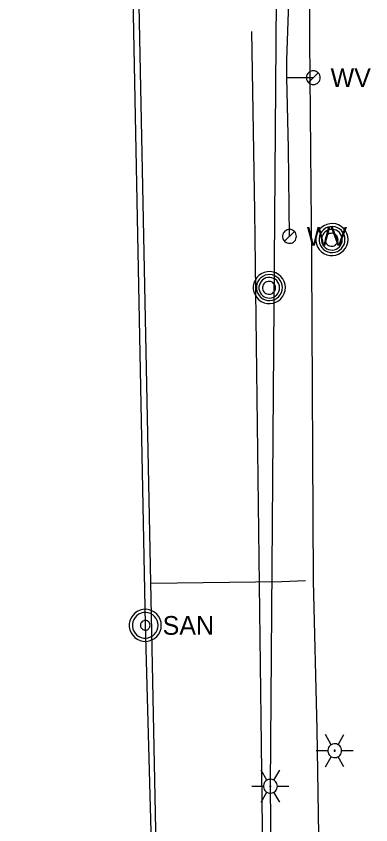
# Model space of a CAD drawing. Extents: x 600849 to 606371, y 330010 to 403088.
# Drawn here: x 605014.3 to 605087.2, y 332049.2 to 332215.4 of the extents above; entities that cross this region are included whole.
import ezdxf

# ---------------------------------------------------------------- set-up
doc = ezdxf.new("R2010")
doc.units = 0
for name, color, linetype in [('E_LTG', 7, 'Continuous'), ('E_UTL_E_UG', 7, 'Continuous'), ('E_UTL_G_UG', 7, 'Continuous'), ('E_UTL_MH', 7, 'Continuous'), ('E_UTL_SAN', 7, 'Continuous'), ('E_UTL_SAN_UG', 7, 'Continuous'), ('E_UTL_W', 7, 'Continuous'), ('E_UTL_W_UG', 7, 'Continuous')]:
    doc.layers.add(name, color=color, linetype=linetype)

msp = doc.modelspace()

# ---------------------------------------------------------------- linework, layer by layer
at = {"layer": 'E_LTG'}
for points in [[(605079.09, 332065.65), (605077.89, 332067.72)], [(605080.51, 332065.65), (605081.71, 332067.72)], [(605081.23, 332064.42), (605081.2, 332064.69), (605081.13, 332064.95), (605081, 332065.19), (605080.83, 332065.4), (605080.63, 332065.58), (605080.39, 332065.72), (605080.14, 332065.8), (605079.87, 332065.84), (605079.6, 332065.83), (605079.33, 332065.77), (605079.09, 332065.65), (605078.86, 332065.5), (605078.68, 332065.3), (605078.53, 332065.07), (605078.43, 332064.82), (605078.38, 332064.55), (605078.38, 332064.28), (605078.43, 332064.01), (605078.53, 332063.76), (605078.68, 332063.53), (605078.86, 332063.34), (605079.09, 332063.18), (605079.33, 332063.07), (605079.6, 332063), (605079.87, 332062.99), (605080.14, 332063.03), (605080.39, 332063.12), (605080.63, 332063.25), (605080.83, 332063.43), (605081, 332063.64), (605081.13, 332063.88), (605081.2, 332064.15), (605081.23, 332064.42)], [(605081.23, 332064.42), (605081.2, 332064.69), (605081.13, 332064.95), (605081, 332065.19), (605080.83, 332065.4), (605080.63, 332065.58), (605080.39, 332065.72), (605080.14, 332065.8), (605079.87, 332065.84), (605079.6, 332065.83), (605079.33, 332065.77), (605079.09, 332065.65), (605078.86, 332065.5), (605078.68, 332065.3), (605078.53, 332065.07), (605078.43, 332064.82), (605078.38, 332064.55), (605078.38, 332064.28), (605078.43, 332064.01), (605078.53, 332063.76), (605078.68, 332063.53), (605078.86, 332063.34), (605079.09, 332063.18), (605079.33, 332063.07), (605079.6, 332063), (605079.87, 332062.99), (605080.14, 332063.03), (605080.39, 332063.12), (605080.63, 332063.25), (605080.83, 332063.43), (605081, 332063.64), (605081.13, 332063.88), (605081.2, 332064.15), (605081.23, 332064.42)], [(605081.23, 332064.42), (605081.2, 332064.69), (605081.13, 332064.95), (605081, 332065.19), (605080.83, 332065.4), (605080.63, 332065.58), (605080.39, 332065.72), (605080.14, 332065.8), (605079.87, 332065.84), (605079.6, 332065.83), (605079.33, 332065.77), (605079.09, 332065.65), (605078.86, 332065.5), (605078.68, 332065.3), (605078.53, 332065.07), (605078.43, 332064.82), (605078.38, 332064.55), (605078.38, 332064.28), (605078.43, 332064.01), (605078.53, 332063.76), (605078.68, 332063.53), (605078.86, 332063.34), (605079.09, 332063.18), (605079.33, 332063.07), (605079.6, 332063), (605079.87, 332062.99), (605080.14, 332063.03), (605080.39, 332063.12), (605080.63, 332063.25), (605080.83, 332063.43), (605081, 332063.64), (605081.13, 332063.88), (605081.2, 332064.15), (605081.23, 332064.42)], [(605075.99, 332064.42), (605078.37, 332064.42)], [(605079.92, 332064.42), (605079.92, 332064.44), (605079.91, 332064.46), (605079.9, 332064.48), (605079.89, 332064.5), (605079.87, 332064.51), (605079.85, 332064.52), (605079.83, 332064.53), (605079.81, 332064.53), (605079.78, 332064.53), (605079.76, 332064.53), (605079.74, 332064.52), (605079.72, 332064.51), (605079.71, 332064.49), (605079.69, 332064.47), (605079.69, 332064.45), (605079.68, 332064.43), (605079.68, 332064.4), (605079.69, 332064.38), (605079.69, 332064.36), (605079.71, 332064.34), (605079.72, 332064.33), (605079.74, 332064.31), (605079.76, 332064.3), (605079.78, 332064.3), (605079.81, 332064.3), (605079.83, 332064.3), (605079.85, 332064.31), (605079.87, 332064.32), (605079.89, 332064.33), (605079.9, 332064.35), (605079.91, 332064.37), (605079.92, 332064.39), (605079.92, 332064.42)], [(605081.23, 332064.42), (605083.61, 332064.42)], [(605077.89, 332061.12), (605079.09, 332063.18)], [(605081.71, 332061.12), (605080.51, 332063.18)], [(605065.87, 332058.34), (605064.67, 332060.41)], [(605067.29, 332058.34), (605068.49, 332060.41)], [(605062.77, 332057.11), (605065.15, 332057.11)], [(605068.01, 332057.11), (605067.98, 332057.38), (605067.91, 332057.64), (605067.78, 332057.88), (605067.61, 332058.09), (605067.41, 332058.27), (605067.17, 332058.41), (605066.92, 332058.49), (605066.65, 332058.53), (605066.38, 332058.52), (605066.11, 332058.46), (605065.87, 332058.34), (605065.64, 332058.19), (605065.46, 332057.99), (605065.31, 332057.76), (605065.21, 332057.51), (605065.16, 332057.24), (605065.16, 332056.97), (605065.21, 332056.7), (605065.31, 332056.45), (605065.46, 332056.22), (605065.64, 332056.03), (605065.87, 332055.87), (605066.11, 332055.76), (605066.38, 332055.69), (605066.65, 332055.68), (605066.92, 332055.72), (605067.17, 332055.81), (605067.41, 332055.94), (605067.61, 332056.12), (605067.78, 332056.33), (605067.91, 332056.57), (605067.98, 332056.84), (605068.01, 332057.11)], [(605068.01, 332057.11), (605067.98, 332057.38), (605067.91, 332057.64), (605067.78, 332057.88), (605067.61, 332058.09), (605067.41, 332058.27), (605067.17, 332058.41), (605066.92, 332058.49), (605066.65, 332058.53), (605066.38, 332058.52), (605066.11, 332058.46), (605065.87, 332058.34), (605065.64, 332058.19), (605065.46, 332057.99), (605065.31, 332057.76), (605065.21, 332057.51), (605065.16, 332057.24), (605065.16, 332056.97), (605065.21, 332056.7), (605065.31, 332056.45), (605065.46, 332056.22), (605065.64, 332056.03), (605065.87, 332055.87), (605066.11, 332055.76), (605066.38, 332055.69), (605066.65, 332055.68), (605066.92, 332055.72), (605067.17, 332055.81), (605067.41, 332055.94), (605067.61, 332056.12), (605067.78, 332056.33), (605067.91, 332056.57), (605067.98, 332056.84), (605068.01, 332057.11)], [(605068.01, 332057.11), (605067.98, 332057.38), (605067.91, 332057.64), (605067.78, 332057.88), (605067.61, 332058.09), (605067.41, 332058.27), (605067.17, 332058.41), (605066.92, 332058.49), (605066.65, 332058.53), (605066.38, 332058.52), (605066.11, 332058.46), (605065.87, 332058.34), (605065.64, 332058.19), (605065.46, 332057.99), (605065.31, 332057.76), (605065.21, 332057.51), (605065.16, 332057.24), (605065.16, 332056.97), (605065.21, 332056.7), (605065.31, 332056.45), (605065.46, 332056.22), (605065.64, 332056.03), (605065.87, 332055.87), (605066.11, 332055.76), (605066.38, 332055.69), (605066.65, 332055.68), (605066.92, 332055.72), (605067.17, 332055.81), (605067.41, 332055.94), (605067.61, 332056.12), (605067.78, 332056.33), (605067.91, 332056.57), (605067.98, 332056.84), (605068.01, 332057.11)], [(605066.7, 332057.11), (605066.7, 332057.13), (605066.69, 332057.15), (605066.68, 332057.17), (605066.67, 332057.19), (605066.65, 332057.2), (605066.63, 332057.21), (605066.61, 332057.22), (605066.59, 332057.22), (605066.56, 332057.22), (605066.54, 332057.22), (605066.52, 332057.21), (605066.5, 332057.2), (605066.49, 332057.18), (605066.47, 332057.16), (605066.47, 332057.14), (605066.46, 332057.12), (605066.46, 332057.09), (605066.47, 332057.07), (605066.47, 332057.05), (605066.49, 332057.03), (605066.5, 332057.02), (605066.52, 332057), (605066.54, 332056.99), (605066.56, 332056.99), (605066.59, 332056.99), (605066.61, 332056.99), (605066.63, 332057), (605066.65, 332057.01), (605066.67, 332057.02), (605066.68, 332057.04), (605066.69, 332057.06), (605066.7, 332057.08), (605066.7, 332057.11)], [(605068.01, 332057.11), (605070.39, 332057.11)], [(605064.67, 332053.81), (605065.87, 332055.87)], [(605068.49, 332053.81), (605067.29, 332055.87)]]:
    msp.add_lwpolyline(points, dxfattribs=at)
at = {"layer": 'E_UTL_E_UG'}
for points in [[(605060.47, 331707.24), (605067.75, 331788.52), (605068.77, 331809.24), (605068.42, 331863), (605066.58, 332057.11), (605069.29, 332407.59)], [(605038.2, 331558.64), (605053.97, 331665.58), (605054.16, 331675.48), (605057.33, 331710.76), (605063.33, 331779.39), (605064.89, 331811.56), (605066.7, 331922.92), (605066.28, 331973.16), (605065.35, 332014.58), (605064.76, 332065.68), (605063.4, 332175.3), (605062.74, 332212.21)]]:
    msp.add_lwpolyline(points, dxfattribs=at)
at = {"layer": 'E_UTL_G_UG'}
msp.add_lwpolyline([(605030.78, 331483.16), (605036.41, 331510.46), (605041, 331526.42), (605043.91, 331546.77), (605047.79, 331567.91), (605052.35, 331587.01), (605059.28, 331633.75), (605064.76, 331677.5), (605068.49, 331707.7), (605074.22, 331781.45), (605075.46, 331809.71), (605078.06, 331885.79), (605077.96, 331921.74), (605077.56, 331972.3), (605077.08, 332012.55), (605076.17, 332068.78), (605075.45, 332099.34), (605075.08, 332165.21), (605074.66, 332210.44), (605074.75, 332235.8)], dxfattribs=at)
at = {"layer": 'E_UTL_MH'}
for points in [[(605082.54, 332169.45), (605082.48, 332170.07), (605082.3, 332170.67), (605082.01, 332171.23), (605081.62, 332171.72), (605081.15, 332172.13), (605080.61, 332172.45), (605080.01, 332172.65), (605079.39, 332172.74), (605078.77, 332172.71), (605078.16, 332172.56), (605077.59, 332172.3), (605077.07, 332171.94), (605076.64, 332171.49), (605076.3, 332170.96), (605076.07, 332170.38), (605075.95, 332169.76), (605075.95, 332169.13), (605076.07, 332168.52), (605076.3, 332167.93), (605076.64, 332167.41), (605077.07, 332166.95), (605077.59, 332166.59), (605078.16, 332166.33), (605078.77, 332166.18), (605079.39, 332166.15), (605080.01, 332166.24), (605080.61, 332166.44), (605081.15, 332166.76), (605081.62, 332167.17), (605082.01, 332167.66), (605082.3, 332168.22), (605082.48, 332168.82), (605082.54, 332169.45)], [(605081.92, 332169.44), (605081.87, 332169.95), (605081.73, 332170.44), (605081.5, 332170.89), (605081.18, 332171.29), (605080.8, 332171.62), (605080.36, 332171.88), (605079.87, 332172.04), (605079.37, 332172.12), (605078.86, 332172.09), (605078.37, 332171.97), (605077.9, 332171.76), (605077.49, 332171.46), (605077.14, 332171.1), (605076.86, 332170.67), (605076.68, 332170.2), (605076.58, 332169.7), (605076.58, 332169.19), (605076.68, 332168.69), (605076.86, 332168.21), (605077.14, 332167.79), (605077.49, 332167.42), (605077.9, 332167.12), (605078.37, 332166.91), (605078.86, 332166.79), (605079.37, 332166.77), (605079.87, 332166.84), (605080.36, 332167.01), (605080.8, 332167.26), (605081.18, 332167.59), (605081.5, 332167.99), (605081.73, 332168.45), (605081.87, 332168.93), (605081.92, 332169.44)], [(605081.36, 332169.41), (605081.32, 332169.82), (605081.2, 332170.2), (605081.02, 332170.56), (605080.77, 332170.88), (605080.46, 332171.15), (605080.11, 332171.35), (605079.73, 332171.48), (605079.33, 332171.54), (605078.92, 332171.52), (605078.53, 332171.42), (605078.16, 332171.26), (605077.83, 332171.02), (605077.55, 332170.73), (605077.34, 332170.39), (605077.19, 332170.01), (605077.11, 332169.62), (605077.11, 332169.21), (605077.19, 332168.81), (605077.34, 332168.44), (605077.55, 332168.1), (605077.83, 332167.8), (605078.16, 332167.57), (605078.53, 332167.4), (605078.92, 332167.31), (605079.33, 332167.29), (605079.73, 332167.34), (605080.11, 332167.48), (605080.46, 332167.68), (605080.77, 332167.94), (605081.02, 332168.26), (605081.2, 332168.62), (605081.32, 332169.01), (605081.36, 332169.41)], [(605080.5, 332169.4), (605080.48, 332169.65), (605080.41, 332169.89), (605080.29, 332170.12), (605080.13, 332170.32), (605079.94, 332170.48), (605079.72, 332170.61), (605079.48, 332170.69), (605079.23, 332170.73), (605078.98, 332170.72), (605078.73, 332170.66), (605078.5, 332170.55), (605078.3, 332170.4), (605078.12, 332170.22), (605077.99, 332170.01), (605077.89, 332169.77), (605077.84, 332169.52), (605077.84, 332169.27), (605077.89, 332169.02), (605077.99, 332168.79), (605078.12, 332168.57), (605078.3, 332168.39), (605078.5, 332168.24), (605078.73, 332168.14), (605078.98, 332168.08), (605079.23, 332168.07), (605079.48, 332168.1), (605079.72, 332168.19), (605079.94, 332168.31), (605080.13, 332168.48), (605080.29, 332168.68), (605080.41, 332168.9), (605080.48, 332169.15), (605080.5, 332169.4)], [(605069.66, 332159.58), (605069.6, 332160.2), (605069.42, 332160.8), (605069.13, 332161.36), (605068.74, 332161.85), (605068.27, 332162.26), (605067.73, 332162.58), (605067.13, 332162.78), (605066.51, 332162.87), (605065.89, 332162.84), (605065.28, 332162.69), (605064.71, 332162.43), (605064.19, 332162.07), (605063.76, 332161.62), (605063.42, 332161.09), (605063.19, 332160.51), (605063.07, 332159.89), (605063.07, 332159.26), (605063.19, 332158.65), (605063.42, 332158.06), (605063.76, 332157.54), (605064.19, 332157.08), (605064.71, 332156.72), (605065.28, 332156.46), (605065.89, 332156.31), (605066.51, 332156.28), (605067.13, 332156.37), (605067.73, 332156.57), (605068.27, 332156.89), (605068.74, 332157.3), (605069.13, 332157.79), (605069.42, 332158.35), (605069.6, 332158.95), (605069.66, 332159.58)], [(605069.04, 332159.57), (605068.99, 332160.08), (605068.85, 332160.57), (605068.62, 332161.02), (605068.3, 332161.42), (605067.92, 332161.75), (605067.48, 332162.01), (605066.99, 332162.17), (605066.49, 332162.25), (605065.98, 332162.22), (605065.49, 332162.1), (605065.02, 332161.89), (605064.61, 332161.59), (605064.26, 332161.23), (605063.98, 332160.8), (605063.8, 332160.33), (605063.7, 332159.83), (605063.7, 332159.32), (605063.8, 332158.82), (605063.98, 332158.34), (605064.26, 332157.92), (605064.61, 332157.55), (605065.02, 332157.25), (605065.49, 332157.04), (605065.98, 332156.92), (605066.49, 332156.9), (605066.99, 332156.97), (605067.48, 332157.14), (605067.92, 332157.39), (605068.3, 332157.72), (605068.62, 332158.12), (605068.85, 332158.58), (605068.99, 332159.06), (605069.04, 332159.57)], [(605068.48, 332159.54), (605068.44, 332159.95), (605068.32, 332160.33), (605068.14, 332160.69), (605067.89, 332161.01), (605067.58, 332161.28), (605067.23, 332161.48), (605066.85, 332161.61), (605066.45, 332161.67), (605066.04, 332161.65), (605065.65, 332161.55), (605065.28, 332161.39), (605064.95, 332161.15), (605064.67, 332160.86), (605064.46, 332160.52), (605064.31, 332160.14), (605064.23, 332159.75), (605064.23, 332159.34), (605064.31, 332158.94), (605064.46, 332158.57), (605064.67, 332158.23), (605064.95, 332157.93), (605065.28, 332157.7), (605065.65, 332157.53), (605066.04, 332157.44), (605066.45, 332157.42), (605066.85, 332157.47), (605067.23, 332157.61), (605067.58, 332157.81), (605067.89, 332158.07), (605068.14, 332158.39), (605068.32, 332158.75), (605068.44, 332159.14), (605068.48, 332159.54)], [(605067.62, 332159.53), (605067.6, 332159.78), (605067.53, 332160.02), (605067.41, 332160.25), (605067.25, 332160.45), (605067.06, 332160.61), (605066.84, 332160.74), (605066.6, 332160.82), (605066.35, 332160.86), (605066.1, 332160.85), (605065.85, 332160.79), (605065.62, 332160.68), (605065.42, 332160.53), (605065.24, 332160.35), (605065.11, 332160.14), (605065.01, 332159.9), (605064.96, 332159.65), (605064.96, 332159.4), (605065.01, 332159.15), (605065.11, 332158.92), (605065.24, 332158.7), (605065.42, 332158.52), (605065.62, 332158.37), (605065.85, 332158.27), (605066.1, 332158.21), (605066.35, 332158.2), (605066.6, 332158.23), (605066.84, 332158.32), (605067.06, 332158.44), (605067.25, 332158.61), (605067.41, 332158.81), (605067.53, 332159.03), (605067.6, 332159.28), (605067.62, 332159.53)]]:
    msp.add_lwpolyline(points, dxfattribs=at)
at = {"layer": 'E_UTL_SAN'}
for points in [[(605044.15, 332090.18), (605044.09, 332090.8), (605043.92, 332091.4), (605043.63, 332091.96), (605043.24, 332092.45), (605042.77, 332092.87), (605042.22, 332093.18), (605041.63, 332093.38), (605041.01, 332093.47), (605040.38, 332093.44), (605039.77, 332093.3), (605039.2, 332093.03), (605038.69, 332092.67), (605038.26, 332092.22), (605037.92, 332091.69), (605037.69, 332091.11), (605037.57, 332090.49), (605037.57, 332089.86), (605037.69, 332089.25), (605037.92, 332088.66), (605038.26, 332088.14), (605038.69, 332087.68), (605039.2, 332087.32), (605039.77, 332087.06), (605040.38, 332086.91), (605041.01, 332086.88), (605041.63, 332086.97), (605042.22, 332087.18), (605042.77, 332087.49), (605043.24, 332087.9), (605043.63, 332088.39), (605043.92, 332088.95), (605044.09, 332089.55), (605044.15, 332090.18)], [(605043.49, 332090.18), (605043.44, 332090.68), (605043.3, 332091.16), (605043.07, 332091.6), (605042.76, 332092), (605042.38, 332092.33), (605041.95, 332092.58), (605041.47, 332092.74), (605040.98, 332092.81), (605040.48, 332092.79), (605039.99, 332092.67), (605039.53, 332092.46), (605039.12, 332092.17), (605038.78, 332091.81), (605038.51, 332091.39), (605038.32, 332090.92), (605038.22, 332090.43), (605038.22, 332089.93), (605038.32, 332089.43), (605038.51, 332088.97), (605038.78, 332088.55), (605039.12, 332088.18), (605039.53, 332087.89), (605039.99, 332087.68), (605040.48, 332087.56), (605040.98, 332087.54), (605041.47, 332087.61), (605041.95, 332087.78), (605042.38, 332088.03), (605042.76, 332088.36), (605043.07, 332088.75), (605043.3, 332089.2), (605043.44, 332089.68), (605043.49, 332090.18)], [(605041.84, 332090.18), (605041.82, 332090.36), (605041.77, 332090.54), (605041.68, 332090.71), (605041.57, 332090.86), (605041.43, 332090.98), (605041.26, 332091.08), (605041.08, 332091.14), (605040.9, 332091.17), (605040.71, 332091.16), (605040.53, 332091.11), (605040.36, 332091.03), (605040.2, 332090.93), (605040.07, 332090.79), (605039.97, 332090.63), (605039.9, 332090.46), (605039.87, 332090.27), (605039.87, 332090.08), (605039.9, 332089.9), (605039.97, 332089.72), (605040.07, 332089.56), (605040.2, 332089.43), (605040.36, 332089.32), (605040.53, 332089.24), (605040.71, 332089.2), (605040.9, 332089.19), (605041.08, 332089.21), (605041.26, 332089.28), (605041.43, 332089.37), (605041.57, 332089.49), (605041.68, 332089.64), (605041.77, 332089.81), (605041.82, 332089.99), (605041.84, 332090.18)]]:
    msp.add_lwpolyline(points, dxfattribs=at)
at = {"layer": 'E_UTL_SAN_UG'}
for p, q in [((605040.9, 332090.37), (605035.68, 332357.68)), ((605048.95, 331795.33), (605040.9, 332090.37))]:
    msp.add_line(p, q, dxfattribs=at)
at = {"layer": 'E_UTL_W'}
for points in [[(605076.83, 332202.72), (605076.8, 332202.99), (605076.72, 332203.25), (605076.6, 332203.49), (605076.43, 332203.7), (605076.23, 332203.88), (605075.99, 332204.01), (605075.74, 332204.1), (605075.47, 332204.14), (605075.2, 332204.13), (605074.93, 332204.06), (605074.69, 332203.95), (605074.47, 332203.79), (605074.28, 332203.6), (605074.13, 332203.37), (605074.03, 332203.12), (605073.98, 332202.85), (605073.98, 332202.58), (605074.03, 332202.31), (605074.13, 332202.06), (605074.28, 332201.83), (605074.47, 332201.64), (605074.69, 332201.48), (605074.93, 332201.37), (605075.2, 332201.3), (605075.47, 332201.29), (605075.74, 332201.33), (605075.99, 332201.42), (605076.23, 332201.55), (605076.43, 332201.73), (605076.6, 332201.94), (605076.72, 332202.19), (605076.8, 332202.45), (605076.83, 332202.72)], [(605074.39, 332201.71), (605076.41, 332203.72)], [(605071.94, 332170.11), (605071.91, 332170.38), (605071.83, 332170.64), (605071.71, 332170.88), (605071.54, 332171.09), (605071.34, 332171.27), (605071.1, 332171.4), (605070.85, 332171.49), (605070.58, 332171.53), (605070.31, 332171.52), (605070.04, 332171.45), (605069.8, 332171.34), (605069.58, 332171.18), (605069.39, 332170.99), (605069.24, 332170.76), (605069.14, 332170.51), (605069.09, 332170.24), (605069.09, 332169.97), (605069.14, 332169.7), (605069.24, 332169.45), (605069.39, 332169.22), (605069.58, 332169.03), (605069.8, 332168.87), (605070.04, 332168.76), (605070.31, 332168.69), (605070.58, 332168.68), (605070.85, 332168.72), (605071.1, 332168.81), (605071.34, 332168.94), (605071.54, 332169.12), (605071.71, 332169.33), (605071.83, 332169.58), (605071.91, 332169.84), (605071.94, 332170.11)], [(605069.5, 332169.1), (605071.52, 332171.11)]]:
    msp.add_lwpolyline(points, dxfattribs=at)
at = {"layer": 'E_UTL_W_UG'}
for points in [[(604662.85, 330776.78), (604719.99, 330861.17), (604771.51, 330900.13), (604792.62, 330926.22), (604804.59, 330947.13), (605054.68, 331381.7), (605055.13, 331442.45), (605044.65, 331474.36), (605047.01, 331851.63), (605038.36, 332278.66), (605035.8, 332410.28), (605072.23, 332411.32), (605076.98, 332411.12), (605079.88, 332411.16)], [(605070.51, 332170.11), (605070.31, 332188.16), (605069.93, 332202.74), (605069.97, 332206.33), (605071, 332236.08), (605069.78, 332243.42), (605069.78, 332248.55), (605062.31, 332248)], [(605070.09, 332202.72), (605075.4, 332202.72)], [(605042, 332098.82), (605068.96, 332099.21), (605073.81, 332099.42)]]:
    msp.add_lwpolyline(points, dxfattribs=at)

# ---------------------------------------------------------------- texts
at = {"layer": 'E_UTL_SAN'}
msp.add_text('SAN', height=3.849, dxfattribs=at).set_placement((605044.42, 332088.23))
at = {"layer": 'E_UTL_W'}
for p in [(605078.96, 332200.79), (605074.07, 332168.18)]:
    msp.add_text('WV', height=3.85, dxfattribs=at).set_placement(p)

doc.saveas('drawing.dxf')
